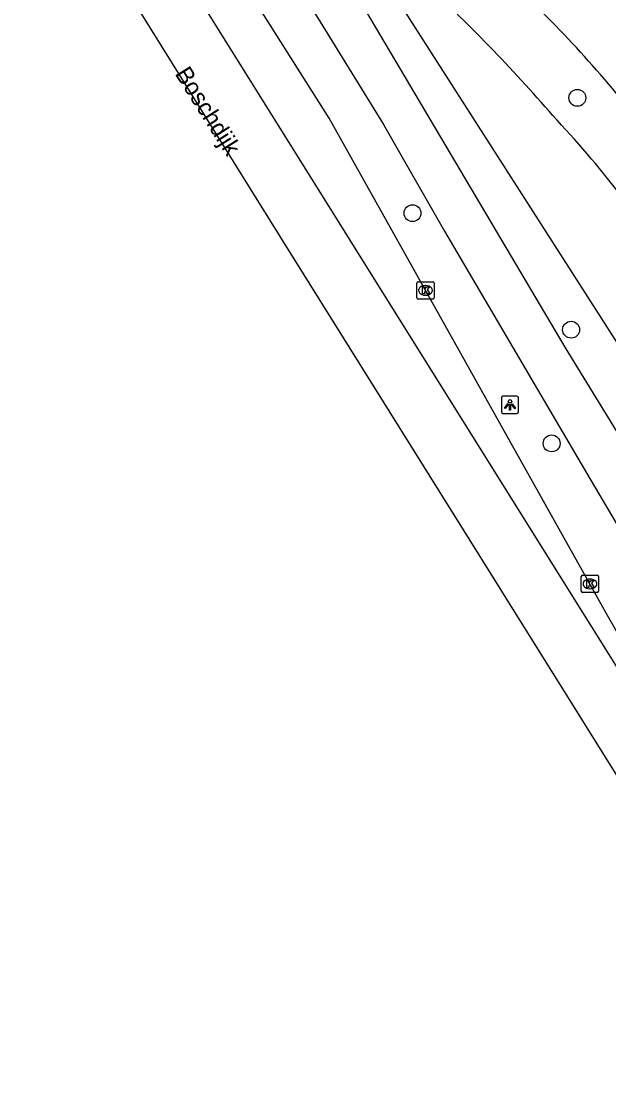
# Model space of a CAD drawing. Extents: x 157767 to 159171, y 387842 to 389425.
# Drawn here: x 158248.5 to 158282.5, y 388089.9 to 388151.6 of the extents above; entities that cross this region are included whole.
import ezdxf

# ---------------------------------------------------------------- set-up
doc = ezdxf.new("R2010")
doc.units = 0
for name, color, linetype in [('IMGEO_Berm_groen', 7, 'Continuous'), ('IMGEO_Boom', 7, 'Continuous'), ('IMGEO_Fietspad_gesloten', 7, 'Continuous'), ('IMGEO_Groenvoorziening', 7, 'Continuous'), ('IMGEO_Kolk', 7, 'Continuous'), ('IMGEO_Lichtpunt', 7, 'Continuous'), ('IMGEO_Openbare_ruimte_label', 7, 'Continuous'), ('IMGEO_Rijbaan_regionaal_gesloten', 7, 'Continuous')]:
    doc.layers.add(name, color=color, linetype=linetype)

msp = doc.modelspace()

# ---------------------------------------------------------------- linework, layer by layer
at = {"layer": 'IMGEO_Berm_groen'}
msp.add_lwpolyline([(158284.447, 388130.761), (158267.054, 388157.932), (158267.593, 388158.305)], dxfattribs=at)
at = {"layer": 'IMGEO_Boom'}
for centre in [(158280.678, 388147.208), (158271.138, 388140.537), (158280.314, 388133.791), (158279.19, 388127.21)]:
    msp.add_circle(centre, 0.489, dxfattribs=at)
at = {"layer": 'IMGEO_Fietspad_gesloten'}
for points in [[(158287.415, 388120.635), (158280.022, 388132.677), (158266.953, 388154.792), (158261.497, 388163.28), (158239.306, 388199.147)], [(158243.147, 388188.042), (158244.593, 388185.713), (158248.297, 388179.716), (158252.244, 388173.337), (158260.52, 388160.022), (158265.229, 388152.516), (158269.468, 388145.672), (158272.988, 388139.495), (158281.416, 388125.134), (158284.988, 388119.096)]]:
    msp.add_lwpolyline(points, dxfattribs=at)
at = {"layer": 'IMGEO_Groenvoorziening'}
msp.add_lwpolyline([(158279.175, 388151.638), (158276.418, 388154.454), (158273.532, 388157.139), (158270.603, 388160.285)], dxfattribs=at)
for centre, radius, start, end in [((158207.146, 388083.836), 95.329, 40.84348, 47.41356), ((158233.297, 388106.405), 64.427, 34.63344, 44.59474), ((158230.742, 388100.734), 66.48, 32.89863, 43.12693)]:
    msp.add_arc(centre, radius, start, end, dxfattribs=at)
at = {"layer": 'IMGEO_Kolk'}
for p, q in [((158271.392, 388135.641), (158271.392, 388136.493)), ((158271.467, 388136.567), (158272.319, 388136.567)), ((158271.88, 388136.347), (158271.905, 388136.347)), ((158272.393, 388136.493), (158272.393, 388135.641)), ((158271.903, 388135.787), (158271.878, 388135.787)), ((158272.319, 388135.567), (158271.467, 388135.567)), ((158280.982, 388119.577), (158281.834, 388119.577)), ((158280.907, 388118.651), (158280.907, 388119.503)), ((158281.395, 388119.357), (158281.42, 388119.357)), ((158281.908, 388119.503), (158281.908, 388118.651)), ((158281.834, 388118.577), (158280.982, 388118.577)), ((158281.418, 388118.797), (158281.393, 388118.797))]:
    msp.add_line(p, q, dxfattribs=at)
for points in [[(158271.392, 388135.641), (158271.392, 388136.493)], [(158271.467, 388136.567), (158272.319, 388136.567)], [(158271.713, 388136.267), (158271.836, 388136.267), (158271.836, 388136.116), (158271.966, 388136.267), (158272.13, 388136.267), (158271.984, 388136.116), (158272.137, 388135.867), (158271.985, 388135.867), (158271.9, 388136.031), (158271.836, 388135.964), (158271.836, 388135.867), (158271.713, 388135.867), (158271.713, 388136.267)], [(158272.393, 388136.493), (158272.393, 388135.641)], [(158272.319, 388135.567), (158271.467, 388135.567)], [(158280.982, 388119.577), (158281.834, 388119.577)], [(158280.907, 388118.651), (158280.907, 388119.503)], [(158281.228, 388119.277), (158281.351, 388119.277), (158281.351, 388119.126), (158281.481, 388119.277), (158281.645, 388119.277), (158281.499, 388119.126), (158281.652, 388118.877), (158281.5, 388118.877), (158281.415, 388119.041), (158281.351, 388118.974), (158281.351, 388118.877), (158281.228, 388118.877), (158281.228, 388119.277)], [(158281.908, 388119.503), (158281.908, 388118.651)], [(158281.834, 388118.577), (158280.982, 388118.577)]]:
    msp.add_lwpolyline(points, dxfattribs=at)
for centre, start, end in [((158271.469, 388136.491), 91.55205, 178.44795), ((158271.469, 388136.491), 91.55205, 178.44795), ((158272.317, 388136.491), 1.55205, 88.44795), ((158272.317, 388136.491), 1.55205, 88.44795), ((158271.469, 388135.643), 181.55205, 268.44795), ((158271.469, 388135.643), 181.55205, 268.44795), ((158272.317, 388135.643), 271.55205, 358.44795), ((158272.317, 388135.643), 271.55205, 358.44795), ((158280.984, 388119.501), 91.55205, 178.44795), ((158280.984, 388119.501), 91.55205, 178.44795), ((158281.832, 388119.501), 1.55205, 88.44795), ((158281.832, 388119.501), 1.55205, 88.44795), ((158280.984, 388118.653), 181.55205, 268.44795), ((158280.984, 388118.653), 181.55205, 268.44795), ((158281.832, 388118.653), 271.55205, 358.44795), ((158281.832, 388118.653), 271.55205, 358.44795)]:
    msp.add_arc(centre, 0.0765, start, end, dxfattribs=at)
for centre, major_axis, ratio, start_param, end_param in [((158271.879, 388136.067), (-0.387, 0.002), 0.722429, 4.712389, 7.853982), ((158271.904, 388136.067), (-0.39, 0.002), 0.717154, 1.570796, 4.712389), ((158281.394, 388119.077), (-0.387, 0.002), 0.722429, 4.712389, 7.853982), ((158281.419, 388119.077), (-0.39, 0.002), 0.717154, 1.570796, 4.712389)]:
    msp.add_ellipse(centre, major_axis=major_axis, ratio=ratio, start_param=start_param, end_param=end_param, dxfattribs=at)
at = {"layer": 'IMGEO_Lichtpunt'}
for p, q in [((158276.281, 388129.846), (158276.281, 388129.039)), ((158276.281, 388129.846), (158276.281, 388129.039)), ((158277.183, 388129.941), (158276.375, 388129.941)), ((158277.183, 388129.941), (158276.375, 388129.941)), ((158277.277, 388129.039), (158277.277, 388129.846)), ((158277.277, 388129.039), (158277.277, 388129.846)), ((158276.375, 388128.945), (158277.183, 388128.945)), ((158276.375, 388128.945), (158277.183, 388128.945))]:
    msp.add_line(p, q, dxfattribs=at)
for points in [[(158276.655, 388129.51), (158276.694, 388129.482), (158276.506, 388129.22), (158276.468, 388129.247), (158276.655, 388129.51)], [(158276.757, 388129.462), (158276.804, 388129.462), (158276.804, 388129.14), (158276.757, 388129.14), (158276.757, 388129.462)], [(158276.867, 388129.482), (158276.905, 388129.509), (158277.092, 388129.247), (158277.053, 388129.219), (158276.867, 388129.482)]]:
    msp.add_lwpolyline(points, dxfattribs=at)
msp.add_circle((158276.78, 388129.644), 0.0994, dxfattribs=at)
for centre, start, end in [((158276.375, 388129.846), 90, 180), ((158276.375, 388129.846), 90, 180), ((158277.183, 388129.846), 0, 90), ((158277.183, 388129.846), 0, 90), ((158276.375, 388129.039), 180, 270), ((158276.375, 388129.039), 180, 270), ((158277.183, 388129.039), 270, 0), ((158277.183, 388129.039), 270, 360)]:
    msp.add_arc(centre, 0.0946, start, end, dxfattribs=at)
at = {"layer": 'IMGEO_Rijbaan_regionaal_gesloten'}
for points in [[(158289.422, 388105.178), (158287.382, 388107.215), (158278.58, 388121.287), (158245.322, 388174.532), (158239.393, 388184.08), (158231.708, 388196.396), (158230.649, 388198.051)], [(158452.803, 387845.02), (158451.525, 387846.948), (158442.147, 387860.938), (158426.868, 387883.332), (158408.412, 387910.456), (158399.457, 387923.695), (158386.757, 387942.891), (158379.772, 387953.65), (158360.952, 387983.276), (158344.038, 388010.284), (158333.452, 388027.227), (158314.654, 388057.246), (158299.748, 388081.131), (158276.299, 388118.666), (158263.511, 388139.131), (158246.505, 388166.455), (158235.872, 388183.535), (158227.894, 388196.396)], [(158289.422, 388105.178), (158285.334, 388111.689), (158285.525, 388111.847), (158282.429, 388117.253), (158275.111, 388130.309), (158266.321, 388146.032), (158261.085, 388154.309), (158252.533, 388168.142), (158246.212, 388178.215)]]:
    msp.add_lwpolyline(points, dxfattribs=at)

# ---------------------------------------------------------------- texts
at = {"layer": 'IMGEO_Openbare_ruimte_label'}
msp.add_text('Boschdijk', height=1, rotation=302.26035, dxfattribs=at).set_placement((158257.36, 388148.61))

doc.saveas('drawing.dxf')
